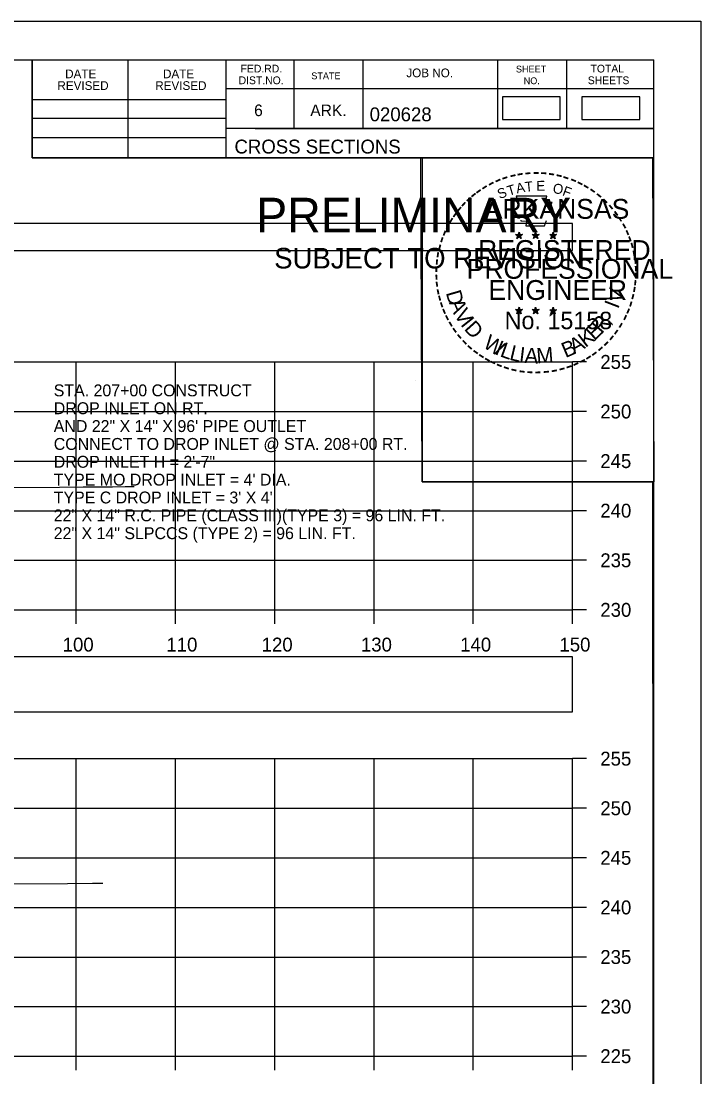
# Model space of a CAD drawing. Extents: x 1369627 to 1374022, y 380035 to 398173.
# Drawn here: x 1372193 to 1372261.5, y 381639 to 381745.5 of the extents above; entities that cross this region are included whole.
import ezdxf

# ---------------------------------------------------------------- set-up
doc = ezdxf.new("R2010")
doc.units = 0
for name, color, linetype in [('Default', 7, 'Continuous'), ('R_Axis', 7, 'Continuous'), ('R_Axis Annot', 7, 'Continuous'), ('R_Border', 7, 'Continuous'), ('R_Border PE', 7, 'Continuous'), ('R_Border Prem', 7, 'Continuous'), ('R_Exist Surface', 7, 'Continuous'), ('R_Grid', 7, 'Continuous'), ('R_No Plot', 7, 'Continuous'), ('R_Water Annot', 7, 'Continuous')]:
    doc.layers.add(name, color=color, linetype=linetype)

msp = doc.modelspace()

# ---------------------------------------------------------------- linework, layer by layer
at = {"layer": 'Default'}
for points in [[(1372241.46, 381735.55), (1372247.3, 381735.55), (1372247.3, 381737.86), (1372241.46, 381737.86)], [(1372249.48, 381735.55), (1372255.32, 381735.55), (1372255.32, 381737.86), (1372249.48, 381737.86)], [(1371948.53, 381722.36), (1372248.53, 381722.36), (1372248.53, 381725.06), (1371948.53, 381725.06)], [(1371948.53, 381675.85), (1372248.53, 381675.85), (1372248.53, 381681.37), (1371948.53, 381681.37)]]:
    msp.add_lwpolyline(points, close=True, dxfattribs=at)
at = {"layer": 'R_Axis'}
for p, q in [((1372248.53, 381686.12), (1372248.53, 381711.12)), ((1372249.93, 381711.12), (1372248.53, 381711.12)), ((1372249.93, 381706.12), (1372248.53, 381706.12)), ((1372249.93, 381701.12), (1372248.53, 381701.12)), ((1372249.93, 381696.12), (1372248.53, 381696.12)), ((1372249.93, 381691.12), (1372248.53, 381691.12)), ((1371948.53, 381686.12), (1372248.53, 381686.12)), ((1372198.53, 381684.72), (1372198.53, 381686.12)), ((1372208.53, 381684.72), (1372208.53, 381686.12)), ((1372218.53, 381684.72), (1372218.53, 381686.12)), ((1372228.53, 381684.72), (1372228.53, 381686.12)), ((1372238.53, 381684.72), (1372238.53, 381686.12)), ((1372248.53, 381684.72), (1372248.53, 381686.12)), ((1372249.93, 381686.12), (1372248.53, 381686.12)), ((1372248.53, 381641.12), (1372248.53, 381671.12)), ((1372249.93, 381671.12), (1372248.53, 381671.12)), ((1372249.93, 381666.12), (1372248.53, 381666.12)), ((1372249.93, 381661.12), (1372248.53, 381661.12)), ((1372249.93, 381656.12), (1372248.53, 381656.12)), ((1372249.93, 381651.12), (1372248.53, 381651.12)), ((1372249.93, 381646.12), (1372248.53, 381646.12)), ((1371948.53, 381641.12), (1372248.53, 381641.12)), ((1372198.53, 381639.72), (1372198.53, 381641.12)), ((1372208.53, 381639.72), (1372208.53, 381641.12)), ((1372218.53, 381639.72), (1372218.53, 381641.12)), ((1372228.53, 381639.72), (1372228.53, 381641.12)), ((1372238.53, 381639.72), (1372238.53, 381641.12)), ((1372248.53, 381639.72), (1372248.53, 381641.12)), ((1372249.93, 381641.12), (1372248.53, 381641.12))]:
    msp.add_line(p, q, dxfattribs=at)
at = {"layer": 'R_Border'}
for p, q in [((1371940.53, 381741.58), (1372256.71, 381741.58)), ((1372194.07, 381731.7), (1372194.07, 381741.58)), ((1372203.75, 381731.7), (1372203.75, 381741.58)), ((1372213.61, 381741.58), (1372213.61, 381731.7)), ((1372220.45, 381741.58), (1372220.45, 381734.64)), ((1372227.39, 381741.58), (1372227.39, 381734.64)), ((1372240.97, 381741.58), (1372240.97, 381734.64)), ((1372247.91, 381741.58), (1372247.91, 381734.64)), ((1372256.71, 381536.12), (1372256.71, 381741.58)), ((1372256.71, 381738.64), (1372213.61, 381738.64)), ((1372256.71, 381738.66), (1372256.71, 381738.66)), ((1372194.07, 381737.56), (1372213.61, 381737.56)), ((1372194.07, 381735.7), (1372213.61, 381735.7)), ((1372256.71, 381734.64), (1372213.61, 381734.64)), ((1372216.57, 381734.64), (1372256.71, 381734.64)), ((1372194.07, 381733.76), (1372213.61, 381733.76)), ((1372256.71, 381731.7), (1372194.07, 381731.7))]:
    msp.add_line(p, q, dxfattribs=at)
at = {"layer": 'R_Border PE'}
for p, q in [((1372242.79, 381723.96), (1372243.14, 381723.85)), ((1372242.79, 381723.96), (1372243.05, 381723.92)), ((1372242.79, 381723.96), (1372243.03, 381723.84)), ((1372243.14, 381724.21), (1372243.1, 381723.96)), ((1372243.14, 381723.85), (1372243.14, 381724.21)), ((1372243.14, 381724.21), (1372243.19, 381723.96)), ((1372243.49, 381723.96), (1372243.14, 381723.85)), ((1372243.49, 381723.96), (1372243.2, 381723.91)), ((1372243.49, 381723.96), (1372243.29, 381723.86)), ((1372244.46, 381723.96), (1372244.81, 381723.85)), ((1372244.46, 381723.96), (1372244.72, 381723.92)), ((1372244.46, 381723.96), (1372244.7, 381723.84)), ((1372244.81, 381724.21), (1372244.77, 381723.96)), ((1372244.81, 381723.85), (1372244.81, 381724.21)), ((1372244.81, 381724.21), (1372244.86, 381723.96)), ((1372245.16, 381723.96), (1372244.81, 381723.85)), ((1372245.16, 381723.96), (1372244.87, 381723.91)), ((1372245.16, 381723.96), (1372244.96, 381723.86)), ((1372246.23, 381723.95), (1372246.58, 381723.84)), ((1372246.23, 381723.95), (1372246.48, 381723.9)), ((1372246.23, 381723.95), (1372246.47, 381723.83)), ((1372246.58, 381724.2), (1372246.54, 381723.95)), ((1372246.58, 381723.84), (1372246.58, 381724.2)), ((1372246.58, 381724.2), (1372246.63, 381723.95)), ((1372246.92, 381723.95), (1372246.58, 381723.84)), ((1372246.92, 381723.95), (1372246.64, 381723.9)), ((1372246.92, 381723.95), (1372246.72, 381723.85)), ((1372242.93, 381723.55), (1372243.14, 381723.85)), ((1372242.93, 381723.55), (1372243.05, 381723.8)), ((1372242.93, 381723.55), (1372243.14, 381723.77)), ((1372243.36, 381723.55), (1372243.14, 381723.85)), ((1372243.36, 381723.55), (1372243.14, 381723.77)), ((1372243.36, 381723.55), (1372243.22, 381723.84)), ((1372244.6, 381723.55), (1372244.81, 381723.85)), ((1372244.6, 381723.55), (1372244.72, 381723.8)), ((1372244.6, 381723.55), (1372244.81, 381723.77)), ((1372245.03, 381723.55), (1372244.81, 381723.85)), ((1372245.03, 381723.55), (1372244.81, 381723.77)), ((1372245.03, 381723.55), (1372244.89, 381723.84)), ((1372246.36, 381723.54), (1372246.58, 381723.84)), ((1372246.36, 381723.54), (1372246.49, 381723.78)), ((1372246.36, 381723.54), (1372246.58, 381723.76)), ((1372246.79, 381723.54), (1372246.58, 381723.84)), ((1372246.79, 381723.54), (1372246.58, 381723.75)), ((1372246.79, 381723.54), (1372246.65, 381723.83)), ((1372243.14, 381716.64), (1372243.1, 381716.39)), ((1372243.14, 381716.28), (1372243.14, 381716.64)), ((1372243.14, 381716.64), (1372243.19, 381716.39)), ((1372244.81, 381716.64), (1372244.77, 381716.39)), ((1372244.81, 381716.28), (1372244.81, 381716.64)), ((1372244.81, 381716.64), (1372244.86, 381716.39)), ((1372246.58, 381716.63), (1372246.53, 381716.38)), ((1372246.58, 381716.27), (1372246.58, 381716.63)), ((1372246.58, 381716.63), (1372246.62, 381716.38)), ((1372242.79, 381716.39), (1372243.14, 381716.28)), ((1372242.79, 381716.39), (1372243.04, 381716.34)), ((1372242.79, 381716.39), (1372243.03, 381716.27)), ((1372242.92, 381715.98), (1372243.14, 381716.28)), ((1372242.92, 381715.98), (1372243.05, 381716.22)), ((1372242.92, 381715.98), (1372243.14, 381716.2)), ((1372243.49, 381716.39), (1372243.14, 381716.28)), ((1372243.35, 381715.98), (1372243.14, 381716.28)), ((1372243.35, 381715.98), (1372243.14, 381716.19)), ((1372243.49, 381716.39), (1372243.2, 381716.34)), ((1372243.35, 381715.98), (1372243.22, 381716.27)), ((1372243.49, 381716.39), (1372243.28, 381716.29)), ((1372244.46, 381716.39), (1372244.81, 381716.28)), ((1372244.46, 381716.39), (1372244.71, 381716.34)), ((1372244.46, 381716.39), (1372244.7, 381716.27)), ((1372244.59, 381715.98), (1372244.81, 381716.28)), ((1372244.59, 381715.98), (1372244.72, 381716.22)), ((1372244.59, 381715.98), (1372244.81, 381716.2)), ((1372245.16, 381716.39), (1372244.81, 381716.28)), ((1372245.02, 381715.98), (1372244.81, 381716.28)), ((1372245.02, 381715.98), (1372244.81, 381716.19)), ((1372245.16, 381716.39), (1372244.87, 381716.34)), ((1372245.02, 381715.98), (1372244.88, 381716.27)), ((1372245.16, 381716.39), (1372244.95, 381716.29)), ((1372246.23, 381716.38), (1372246.58, 381716.27)), ((1372246.23, 381716.38), (1372246.48, 381716.33)), ((1372246.23, 381716.38), (1372246.46, 381716.26)), ((1372246.36, 381715.97), (1372246.58, 381716.27)), ((1372246.36, 381715.97), (1372246.49, 381716.21)), ((1372246.36, 381715.97), (1372246.57, 381716.19)), ((1372246.79, 381715.97), (1372246.57, 381716.18)), ((1372246.92, 381716.38), (1372246.58, 381716.27)), ((1372246.79, 381715.97), (1372246.58, 381716.27)), ((1372246.92, 381716.38), (1372246.64, 381716.33)), ((1372246.79, 381715.97), (1372246.65, 381716.26)), ((1372246.92, 381716.38), (1372246.72, 381716.28))]:
    msp.add_line(p, q, dxfattribs=at)
for points in [[(1372242.84, 381727.84), (1372243.1, 381727.01)], [(1372246.35, 381726.92), (1372246.49, 381727.2), (1372245.8, 381727.18), (1372245.95, 381727.84), (1372242.84, 381727.84)], [(1372243.33, 381725.42), (1372243.33, 381725.33), (1372243.89, 381725.31), (1372243.84, 381724.84), (1372245.71, 381724.84), (1372245.91, 381725.37)], [(1372243.14, 381724.21), (1372243.36, 381723.55), (1372242.79, 381723.96), (1372243.49, 381723.96), (1372242.93, 381723.55), (1372243.14, 381724.21)], [(1372244.81, 381724.21), (1372245.03, 381723.55), (1372244.46, 381723.96), (1372245.16, 381723.96), (1372244.6, 381723.55), (1372244.81, 381724.21)], [(1372246.58, 381724.2), (1372246.79, 381723.54), (1372246.23, 381723.95), (1372246.92, 381723.95), (1372246.36, 381723.54), (1372246.58, 381724.2)], [(1372243.14, 381716.64), (1372243.35, 381715.98), (1372242.79, 381716.39), (1372243.49, 381716.39), (1372242.92, 381715.98), (1372243.14, 381716.64)], [(1372244.81, 381716.64), (1372245.02, 381715.98), (1372244.46, 381716.39), (1372245.16, 381716.39), (1372244.59, 381715.98), (1372244.81, 381716.64)], [(1372246.58, 381716.63), (1372246.79, 381715.97), (1372246.23, 381716.38), (1372246.92, 381716.38), (1372246.36, 381715.97), (1372246.58, 381716.63)]]:
    msp.add_lwpolyline(points, dxfattribs=at)
for centre, radius in [((1372243.14, 381723.85), 0.172), ((1372243.14, 381723.85), 0.145), ((1372243.14, 381723.85), 0.116), ((1372243.14, 381723.85), 0.0991), ((1372243.14, 381723.85), 0.0747), ((1372243.14, 381723.85), 0.0495), ((1372244.81, 381723.85), 0.172), ((1372244.81, 381723.85), 0.145), ((1372244.81, 381723.85), 0.116), ((1372244.81, 381723.85), 0.0991), ((1372244.81, 381723.85), 0.0747), ((1372244.81, 381723.85), 0.0495), ((1372246.58, 381723.84), 0.172), ((1372246.58, 381723.84), 0.145), ((1372246.58, 381723.84), 0.116), ((1372246.58, 381723.84), 0.0991), ((1372246.58, 381723.84), 0.0747), ((1372243.14, 381723.85), 0.0296), ((1372244.81, 381723.85), 0.0296), ((1372246.58, 381723.84), 0.0495), ((1372246.58, 381723.84), 0.0296), ((1372243.14, 381716.28), 0.172), ((1372244.81, 381716.28), 0.172), ((1372243.14, 381716.28), 0.145), ((1372243.14, 381716.28), 0.116), ((1372243.14, 381716.28), 0.0991), ((1372243.14, 381716.28), 0.0747), ((1372243.14, 381716.28), 0.0495), ((1372243.14, 381716.28), 0.0296), ((1372244.81, 381716.28), 0.145), ((1372244.81, 381716.28), 0.116), ((1372244.81, 381716.28), 0.0991), ((1372244.81, 381716.28), 0.0747), ((1372244.81, 381716.28), 0.0495), ((1372244.81, 381716.28), 0.0296), ((1372246.57, 381716.27), 0.172), ((1372246.57, 381716.27), 0.145), ((1372246.57, 381716.27), 0.116), ((1372246.57, 381716.27), 0.0991), ((1372246.57, 381716.27), 0.0747), ((1372246.57, 381716.27), 0.0495), ((1372246.57, 381716.27), 0.0296)]:
    msp.add_circle(centre, radius, dxfattribs=at)
at = {"layer": 'R_Exist Surface'}
for points in [[(1372129.62, 381698.52), (1372166.63, 381698.43), (1372187.94, 381698.47), (1372196.85, 381698.48), (1372199.21, 381698.51), (1372200.18, 381698.52), (1372202.17, 381698.54), (1372203.46, 381698.55), (1372204.37, 381698.56)], [(1372127.78, 381658.51), (1372161.86, 381658.48), (1372189.58, 381658.51), (1372197.65, 381658.52), (1372200.16, 381658.55), (1372200.77, 381658.55), (1372201.19, 381658.56)]]:
    msp.add_lwpolyline(points, dxfattribs=at)
at = {"layer": 'R_Grid'}
for p, q in [((1371948.53, 381711.12), (1372248.53, 381711.12)), ((1372198.53, 381686.12), (1372198.53, 381711.12)), ((1372208.53, 381686.12), (1372208.53, 381711.12)), ((1372218.53, 381686.12), (1372218.53, 381711.12)), ((1372228.53, 381686.12), (1372228.53, 381711.12)), ((1372238.53, 381686.12), (1372238.53, 381711.12)), ((1372248.53, 381686.12), (1372248.53, 381711.12)), ((1371948.53, 381706.12), (1372248.53, 381706.12)), ((1371948.53, 381701.12), (1372248.53, 381701.12)), ((1371948.53, 381696.12), (1372248.53, 381696.12)), ((1371948.53, 381691.12), (1372248.53, 381691.12)), ((1371948.53, 381686.12), (1372248.53, 381686.12)), ((1371948.53, 381671.12), (1372248.53, 381671.12)), ((1372198.53, 381641.12), (1372198.53, 381671.12)), ((1372208.53, 381641.12), (1372208.53, 381671.12)), ((1372218.53, 381641.12), (1372218.53, 381671.12)), ((1372228.53, 381641.12), (1372228.53, 381671.12)), ((1372238.53, 381641.12), (1372238.53, 381671.12)), ((1372248.53, 381641.12), (1372248.53, 381671.12)), ((1371948.53, 381666.12), (1372248.53, 381666.12)), ((1371948.53, 381661.12), (1372248.53, 381661.12)), ((1371948.53, 381656.12), (1372248.53, 381656.12)), ((1371948.53, 381651.12), (1372248.53, 381651.12)), ((1371948.53, 381646.12), (1372248.53, 381646.12)), ((1371948.53, 381641.12), (1372248.53, 381641.12))]:
    msp.add_line(p, q, dxfattribs=at)
at = {"layer": 'R_No Plot'}
for p, q in [((1371928.13, 381745.48), (1372261.46, 381745.48)), ((1372232.74, 381709.25), (1372232.74, 381709.25))]:
    msp.add_line(p, q, dxfattribs=at)
for points in [[(1371928.12, 381745.48), (1372261.46, 381745.48), (1372261.46, 381532.14), (1371928.12, 381532.14)], [(1372174.45, 381741.58), (1372194.07, 381741.58), (1372194.07, 381731.7), (1372210.18, 381731.7), (1372233.38, 381731.7), (1372233.38, 381699.03), (1372256.59, 381699.03), (1372256.71, 381536.12), (1371940.53, 381536.12), (1371940.53, 381741.58)], [(1372233.24, 381731.7), (1372256.59, 381731.7), (1372256.73, 381699.03), (1372233.38, 381699.03)]]:
    msp.add_lwpolyline(points, close=True, dxfattribs=at)

# ---------------------------------------------------------------- texts
at = {"layer": 'R_Axis Annot'}
for s, p in [('255', (1372251.33, 381710.42)), ('250', (1372251.33, 381705.42)), ('245', (1372251.33, 381700.42)), ('240', (1372251.33, 381695.42)), ('235', (1372251.33, 381690.42)), ('230', (1372251.33, 381685.42)), ('100', (1372197.16, 381681.92)), ('110', (1372207.61, 381681.92)), ('120', (1372217.21, 381681.92)), ('130', (1372227.21, 381681.92)), ('140', (1372237.21, 381681.92)), ('150', (1372247.21, 381681.92)), ('255', (1372251.33, 381670.42)), ('250', (1372251.33, 381665.42)), ('245', (1372251.33, 381660.42)), ('240', (1372251.33, 381655.42)), ('235', (1372251.33, 381650.42)), ('230', (1372251.33, 381645.42)), ('225', (1372251.33, 381640.42))]:
    msp.add_text(s, height=1.4, dxfattribs=at).set_placement(p)
at = {"layer": 'R_Border'}
for s, height, p in [('FED.RD.', 0.782, (1372215.09, 381740.3)), ('SHEET', 0.684, (1372242.83, 381740.3)), ('TOTAL', 0.782, (1372250.35, 381740.3)), ('DATE', 0.879, (1372197.41, 381739.72)), ('DATE', 0.879, (1372207.27, 381739.72)), ('DIST.NO.', 0.782, (1372214.89, 381739.12)), ('STATE', 0.684, (1372222.21, 381739.62)), ('JOB NO.', 0.879, (1372231.79, 381739.82)), ('SHEETS', 0.782, (1372250.07, 381739.12)), ('REVISED', 0.879, (1372196.63, 381738.54)), ('REVISED', 0.879, (1372206.49, 381738.54)), ('NO.', 0.684, (1372243.61, 381739.12)), ('6', 1.17, (1372216.45, 381735.9)), ('ARK.', 1.172, (1372222.11, 381735.9)), ('020628', 1.4, (1372228.09, 381735.38)), ('CROSS SECTIONS', 1.4, (1372214.47, 381732.13))]:
    msp.add_text(s, height=height, rotation=360, dxfattribs=at).set_placement(p)
at = {"layer": 'R_Border PE'}
for s, height, rotation, p in [('-', 1.6, 28.7918, (1372240.32, 381728.38)), ('-', 1.6, 24.3072, (1372240.95, 381728.7)), ('-', 1.6, 19.1761, (1372241.58, 381728.97)), ('-', 1.6, 13.6301, (1372242.33, 381729.21)), ('-', 1.6, 10.2193, (1372243.01, 381729.37)), ('T', 1, 6.0228, (1372243.78, 381728.26)), ('-', 1.6, 5.8968, (1372243.74, 381729.48)), ('-', 1.6, 0.1862, (1372244.51, 381729.55)), ('E', 1, 0.8323, (1372244.88, 381728.37)), ('-', 1.6, 357.743, (1372245.24, 381729.54)), ('-', 1.6, 352.1617, (1372245.98, 381729.48)), ('-', 1.6, 347.2049, (1372246.7, 381729.37)), ('-', 1.6, 342.3362, (1372247.33, 381729.21)), ('-', 1.6, 337.8551, (1372248.07, 381728.99)), ('-', 1.6, 334.1211, (1372248.7, 381728.72)), ('-', 1.6, 38.9507, (1372238.67, 381727.24)), ('-', 1.6, 36.2317, (1372239.14, 381727.61)), ('-', 1.6, 34.0636, (1372239.72, 381728.01)), ('S', 1, 21.594, (1372241.19, 381727.52)), ('T', 1, 16.4036, (1372242.1, 381727.85)), ('A', 1, 11.2132, (1372242.93, 381728.1)), ('O', 1, 350.4515, (1372246.49, 381728.16)), ('F', 1, 340.0707, (1372247.44, 381727.94)), ('-', 1.6, 329.6409, (1372249.28, 381728.44)), ('-', 1.6, 325.8627, (1372249.92, 381728.07)), ('-', 1.6, 48.423, (1372237.78, 381726.34)), ('-', 1.6, 42.9622, (1372238.23, 381726.82)), ('ARKANSAS', 2, 360, (1372239.69, 381725.55)), ('-', 1.6, 320.5297, (1372250.53, 381727.65)), ('-', 1.6, 315.5786, (1372251.13, 381727.16)), ('-', 1.6, 54.2325, (1372236.97, 381725.29)), ('-', 1.6, 50.6142, (1372237.38, 381725.86)), ('-', 1.6, 309.8797, (1372251.7, 381726.61)), ('-', 1.6, 306.6522, (1372252.22, 381726.01)), ('-', 1.6, 62.8713, (1372236.33, 381724.15)), ('-', 1.6, 58.0706, (1372236.64, 381724.76)), ('-', 1.4, 303.6753, (1372252.71, 381725.44)), ('-', 1.6, 299.6684, (1372253.03, 381724.83)), ('-', 1.6, 67.7743, (1372236.07, 381723.54)), ('-', 1.6, 294.6628, (1372253.35, 381724.22)), ('-', 1.6, 75.461, (1372235.66, 381722.19)), ('-', 1.6, 72.3945, (1372235.85, 381722.91)), ('REGISTERED', 2, 360, (1372239.01, 381721.4)), ('-', 1.6, 290.5728, (1372253.61, 381723.64)), ('-', 1.6, 285.1233, (1372253.84, 381723.06)), ('-', 1.6, 81.2013, (1372235.52, 381721.48)), ('-', 1.6, 280.5493, (1372254.04, 381722.32)), ('-', 1.6, 89.0622, (1372235.42, 381720.09)), ('-', 1.6, 85.1863, (1372235.45, 381720.79)), ('PROFESSIONAL', 2, 360, (1372237.86, 381719.5)), ('-', 1.6, 276.5962, (1372254.21, 381721.55)), ('-', 1.6, 274.3301, (1372254.27, 381720.83)), ('-', 1.6, 94.1959, (1372235.46, 381719.36)), ('-', 1.6, 269.9407, (1372254.3, 381720.2)), ('-', 1.6, 98.9479, (1372235.53, 381718.7)), ('ENGINEER', 2, 360, (1372240.05, 381717.37)), ('V', 1.54, 72.6573, (1372253.35, 381716.94)), ('-', 1.6, 260.9953, (1372254.21, 381718.88)), ('-', 1.6, 263.5172, (1372254.28, 381719.53)), ('-', 1.6, 101.7149, (1372235.66, 381717.96)), ('-', 1.6, 105.4578, (1372235.83, 381717.37)), ('D', 1.54, 286.2848, (1372235.75, 381718.1)), ('-', 1.6, 255.7626, (1372254.1, 381718.2)), ('-', 1.6, 109.0874, (1372236.04, 381716.74)), ('-', 1.6, 114.0643, (1372236.3, 381716.14)), ('A', 1.54, 292.7835, (1372236.05, 381717.1)), ('V', 1.54, 300.7936, (1372236.56, 381715.92)), ('I', 1.54, 69.0301, (1372253.12, 381716.4)), ('-', 1.6, 247.8887, (1372253.7, 381716.81)), ('-', 1.6, 252.8681, (1372253.92, 381717.48)), ('-', 1.6, 115.7289, (1372236.6, 381715.52)), ('I', 1.54, 308.3502, (1372237.19, 381714.88)), ('No. 15158', 1.757, 360, (1372241.69, 381714.42)), ('R', 1.54, 50.3651, (1372251.47, 381713.91)), ('-', 1.6, 244.6197, (1372253.43, 381716.18)), ('-', 1.6, 120.4471, (1372236.96, 381714.94)), ('-', 1.6, 125.8934, (1372237.36, 381714.38)), ('D', 1.54, 311.9774, (1372237.54, 381714.42)), ('K', 1.54, 36.9143, (1372249.83, 381712.51)), ('E', 1.54, 44.0175, (1372250.74, 381713.2)), (',', 1.54, 57.4684, (1372252.2, 381714.79)), ('-', 1.6, 233.8452, (1372252.64, 381714.78)), ('-', 1.6, 239.0712, (1372253.04, 381715.43)), ('-', 1.6, 130.7181, (1372237.82, 381713.82)), ('-', 1.6, 134.2238, (1372238.34, 381713.28)), ('W', 1.54, 328.0731, (1372239.42, 381712.65)), ('I', 1.54, 336.6877, (1372240.61, 381711.94)), ('B', 1.54, 22.8589, (1372247.82, 381711.5)), ('A', 1.54, 28.9042, (1372248.71, 381711.88)), ('-', 1.6, 231.2538, (1372252.21, 381714.21)), ('-', 1.6, 138.9338, (1372238.86, 381712.81)), ('-', 1.6, 144.6463, (1372239.42, 381712.41)), ('L', 1.54, 340.3149, (1372241.14, 381711.7)), ('L', 1.54, 346.6625, (1372242.1, 381711.35)), ('I', 1.54, 353.0101, (1372243.09, 381711.12)), ('A', 1.54, 356.6373, (1372243.66, 381711.03)), ('M', 1.54, 4.6473, (1372244.95, 381710.97)), ('-', 1.6, 221.0851, (1372251.21, 381713.14)), ('-', 1.6, 225.7653, (1372251.73, 381713.65)), ('-', 1.6, 148.0898, (1372239.98, 381712.04)), ('-', 1.6, 151.5704, (1372240.56, 381711.71)), ('-', 1.6, 154.6002, (1372241.08, 381711.47)), ('-', 1.6, 207.3568, (1372249.57, 381711.93)), ('-', 1.6, 212.2491, (1372250.12, 381712.28)), ('-', 1.6, 215.7363, (1372250.66, 381712.66)), ('-', 1.6, 158.5612, (1372241.71, 381711.21)), ('-', 1.6, 162.7983, (1372242.39, 381711)), ('-', 1.6, 167.5555, (1372243.11, 381710.83)), ('-', 1.6, 173.1155, (1372243.88, 381710.72)), ('-', 1.6, 176.5183, (1372244.63, 381710.67)), ('AAMU', 0.00002, 360, (1372244.74, 381710.97)), ('-', 1.6, 181.5918, (1372245.37, 381710.69)), ('-', 1.6, 185.8167, (1372246.18, 381710.77)), ('-', 1.6, 191.2858, (1372246.92, 381710.9)), ('-', 1.6, 195.4743, (1372247.65, 381711.1)), ('-', 1.6, 199.4643, (1372248.31, 381711.33)), ('-', 1.6, 204.2516, (1372248.94, 381711.61))]:
    msp.add_text(s, height=height, rotation=rotation, dxfattribs=at).set_placement(p)
at = {"layer": 'R_Border Prem'}
for s, height, p in [('PRELIMINARY', 3.5, (1372216.66, 381724.17)), ('DWB', 0.01, (1372217.41, 381726.02)), ('SUBJECT TO REVISION', 2.0751, (1372218.47, 381720.54))]:
    msp.add_text(s, height=height, rotation=360, dxfattribs=at).set_placement(p)
at = {"layer": 'R_Water Annot'}
for s, p in [('STA. 207+00 CONSTRUCT', (1372196.26, 381707.65)), ('DROP INLET ON RT.', (1372196.26, 381705.85)), ('AND 22" X 14" X 96\' PIPE OUTLET', (1372196.26, 381704.05)), ('CONNECT TO DROP INLET @ STA. 208+00 RT.', (1372196.26, 381702.25)), ('DROP INLET H = 2\'-7"', (1372196.26, 381700.45)), ("TYPE MO DROP INLET = 4' DIA.", (1372196.26, 381698.65)), ("TYPE C DROP INLET = 3' X 4'", (1372196.26, 381696.85)), ('22" X 14" R.C. PIPE (CLASS III)(TYPE 3) = 96 LIN. FT.', (1372196.26, 381695.05)), ('22" X 14" SLPCCS (TYPE 2) = 96 LIN. FT.', (1372196.26, 381693.25))]:
    msp.add_text(s, height=1.2, dxfattribs=at).set_placement(p)

doc.saveas('drawing.dxf')
